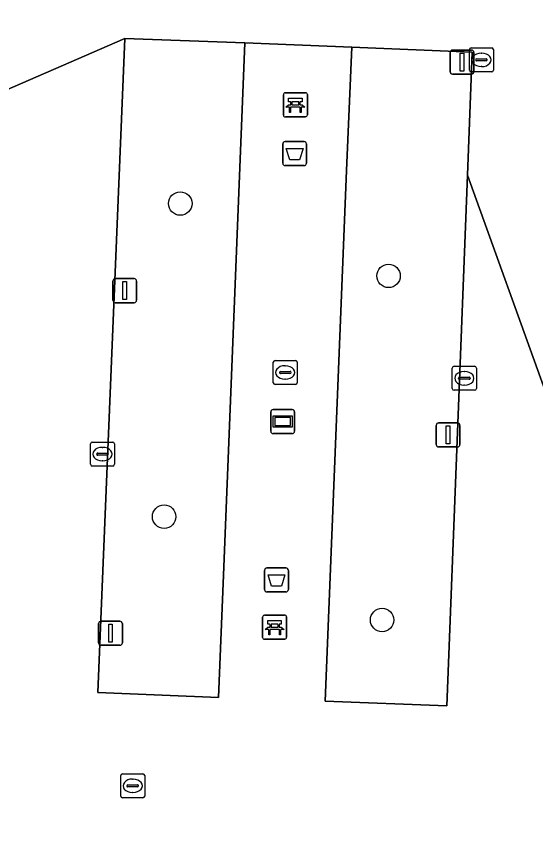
# Model space of a CAD drawing. Extents: x 160888 to 161385, y 386490 to 386908.
# Drawn here: x 161096.46 to 161118.1, y 386839.4 to 386873.43 of the extents above; entities that cross this region are included whole.
import ezdxf

# ---------------------------------------------------------------- set-up
doc = ezdxf.new("R2010")
doc.units = 0
for name, color, linetype in [('IMGEO_Afvalbak', 7, 'Continuous'), ('IMGEO_Bank', 7, 'Continuous'), ('IMGEO_Boom', 7, 'Continuous'), ('IMGEO_Groenvoorziening', 7, 'Continuous'), ('IMGEO_Kolk', 7, 'Continuous'), ('IMGEO_Lichtmast', 7, 'Continuous'), ('IMGEO_Reclamebord', 7, 'Continuous'), ('IMGEO_Rioolput', 7, 'Continuous'), ('IMGEO_Voetgangersgebied_open', 7, 'Continuous'), ('IMGEO_Voetpad_open', 7, 'Continuous')]:
    doc.layers.add(name, color=color, linetype=linetype)

msp = doc.modelspace()

# ---------------------------------------------------------------- linework, layer by layer
at = {"layer": 'IMGEO_Afvalbak'}
for p, q in [((161107.563, 386867.311), (161107.563, 386868.111)), ((161107.563, 386868.111), (161107.563, 386867.311)), ((161107.663, 386868.211), (161108.453, 386868.211)), ((161108.453, 386868.211), (161107.663, 386868.211)), ((161108.553, 386868.111), (161108.553, 386867.311)), ((161108.553, 386867.311), (161108.553, 386868.111)), ((161108.453, 386867.211), (161107.663, 386867.211)), ((161107.663, 386867.211), (161108.453, 386867.211)), ((161106.806, 386849.559), (161106.806, 386850.359)), ((161106.806, 386850.359), (161106.806, 386849.559)), ((161106.906, 386850.459), (161107.696, 386850.459)), ((161107.696, 386850.459), (161106.906, 386850.459)), ((161107.796, 386850.359), (161107.796, 386849.559)), ((161107.796, 386849.559), (161107.796, 386850.359)), ((161107.696, 386849.459), (161106.906, 386849.459)), ((161106.906, 386849.459), (161107.696, 386849.459))]:
    msp.add_line(p, q, dxfattribs=at)
for points in [[(161107.706, 386867.925), (161108.41, 386867.925), (161108.261, 386867.455), (161107.855, 386867.455), (161107.706, 386867.925)], [(161106.949, 386850.173), (161107.653, 386850.173), (161107.504, 386849.703), (161107.098, 386849.703), (161106.949, 386850.173)]]:
    msp.add_lwpolyline(points, dxfattribs=at)
for centre, start, end in [((161107.663, 386868.111), 90, 180), ((161107.663, 386868.111), 90, 180), ((161108.453, 386868.111), 0, 90), ((161108.453, 386868.111), 360, 90), ((161107.663, 386867.311), 180, 270), ((161107.663, 386867.311), 180, 270), ((161108.453, 386867.311), 270, 0), ((161108.453, 386867.311), 270, 0), ((161106.906, 386850.359), 90, 180), ((161106.906, 386850.359), 90, 180), ((161107.696, 386850.359), 0, 90), ((161107.696, 386850.359), 360, 90), ((161106.906, 386849.559), 180, 270), ((161106.906, 386849.559), 180, 270), ((161107.696, 386849.559), 270, 0), ((161107.696, 386849.559), 270, 0)]:
    msp.add_arc(centre, 0.1, start, end, dxfattribs=at)
at = {"layer": 'IMGEO_Bank'}
for p, q in [((161107.588, 386869.317), (161107.588, 386870.158)), ((161107.588, 386870.158), (161107.588, 386869.317)), ((161107.663, 386870.242), (161108.504, 386870.242)), ((161108.504, 386870.242), (161107.663, 386870.242)), ((161108.588, 386870.167), (161108.588, 386869.326)), ((161108.588, 386869.326), (161108.588, 386870.167)), ((161107.897, 386869.748), (161107.897, 386869.854)), ((161107.941, 386869.854), (161107.941, 386869.748)), ((161108.229, 386869.86), (161107.947, 386869.86)), ((161107.947, 386869.742), (161108.229, 386869.742)), ((161108.235, 386869.748), (161108.235, 386869.854)), ((161108.279, 386869.854), (161108.279, 386869.748)), ((161108.285, 386869.64), (161107.892, 386869.64)), ((161108.513, 386869.242), (161107.672, 386869.242)), ((161107.672, 386869.242), (161108.513, 386869.242)), ((161106.723, 386847.568), (161106.723, 386848.409)), ((161106.723, 386848.409), (161106.723, 386847.568)), ((161106.798, 386848.493), (161107.639, 386848.493)), ((161107.639, 386848.493), (161106.798, 386848.493)), ((161107.723, 386848.418), (161107.723, 386847.577)), ((161107.723, 386847.577), (161107.723, 386848.418)), ((161107.032, 386847.999), (161107.032, 386848.105)), ((161107.076, 386848.105), (161107.076, 386847.999)), ((161107.364, 386848.111), (161107.082, 386848.111)), ((161107.082, 386847.993), (161107.364, 386847.993)), ((161107.37, 386847.999), (161107.37, 386848.105)), ((161107.414, 386848.105), (161107.414, 386847.999)), ((161107.42, 386847.891), (161107.027, 386847.891)), ((161107.648, 386847.493), (161106.807, 386847.493)), ((161106.807, 386847.493), (161107.648, 386847.493))]:
    msp.add_line(p, q, dxfattribs=at)
for points in [[(161107.891, 386869.86), (161107.805, 386869.86), (161107.805, 386870.021), (161108.368, 386870.021), (161108.368, 386869.86), (161108.285, 386869.86)], [(161107.835, 386869.64), (161107.693, 386869.64), (161107.805, 386869.742), (161107.891, 386869.742)], [(161108.285, 386869.742), (161108.368, 386869.742), (161108.48, 386869.64), (161108.341, 386869.64)], [(161107.885, 386869.633), (161107.885, 386869.426), (161107.842, 386869.426), (161107.842, 386869.633)], [(161108.335, 386869.633), (161108.335, 386869.426), (161108.291, 386869.426), (161108.291, 386869.633)], [(161107.026, 386848.111), (161106.94, 386848.111), (161106.94, 386848.272), (161107.503, 386848.272), (161107.503, 386848.111), (161107.42, 386848.111)], [(161106.97, 386847.891), (161106.828, 386847.891), (161106.94, 386847.993), (161107.026, 386847.993)], [(161107.42, 386847.993), (161107.503, 386847.993), (161107.615, 386847.891), (161107.476, 386847.891)], [(161107.02, 386847.884), (161107.02, 386847.677), (161106.977, 386847.677), (161106.977, 386847.884)], [(161107.47, 386847.884), (161107.47, 386847.677), (161107.426, 386847.677), (161107.426, 386847.884)]]:
    msp.add_lwpolyline(points, dxfattribs=at)
for centre, radius, start, end in [((161107.666, 386870.164), 0.0779, 92.4484, 184.2845), ((161107.666, 386870.164), 0.0779, 92.4484, 184.2845), ((161108.51, 386870.164), 0.0779, 2.4484, 94.2845), ((161108.51, 386870.164), 0.0779, 2.4484, 94.2845), ((161107.89, 386869.853), 0.00671, 2.8957, 87.1043), ((161107.89, 386869.749), 0.00671, 272.8957, 357.1043), ((161107.947, 386869.853), 0.00671, 92.8957, 177.1043), ((161107.947, 386869.749), 0.00671, 182.8957, 267.1043), ((161108.229, 386869.853), 0.00671, 2.8957, 87.1043), ((161108.229, 386869.749), 0.00671, 272.8957, 357.1043), ((161108.286, 386869.853), 0.00671, 92.8957, 177.1043), ((161108.286, 386869.749), 0.00671, 182.8957, 267.1043), ((161107.835, 386869.633), 0.00671, 2.8957, 87.1043), ((161107.892, 386869.633), 0.00671, 92.8957, 177.1043), ((161108.284, 386869.633), 0.00671, 2.8957, 87.1043), ((161108.341, 386869.633), 0.00671, 92.8957, 177.1043), ((161107.666, 386869.32), 0.0779, 182.4484, 274.2845), ((161107.666, 386869.32), 0.0779, 182.4484, 274.2845), ((161108.51, 386869.32), 0.0779, 272.4484, 4.2845), ((161108.51, 386869.32), 0.0779, 272.4484, 4.2845), ((161106.801, 386848.415), 0.0779, 92.4484, 184.2845), ((161106.801, 386848.415), 0.0779, 92.4484, 184.2845), ((161107.645, 386848.415), 0.0779, 2.4484, 94.2845), ((161107.645, 386848.415), 0.0779, 2.4484, 94.2845), ((161107.025, 386848.104), 0.00671, 2.8957, 87.1043), ((161107.025, 386848), 0.00671, 272.8957, 357.1043), ((161107.082, 386848.104), 0.00671, 92.8957, 177.1043), ((161107.082, 386848), 0.00671, 182.8957, 267.1043), ((161107.364, 386848.104), 0.00671, 2.8957, 87.1043), ((161107.364, 386848), 0.00671, 272.8957, 357.1043), ((161107.421, 386848.104), 0.00671, 92.8957, 177.1043), ((161107.421, 386848), 0.00671, 182.8957, 267.1043), ((161106.801, 386847.571), 0.0779, 182.4484, 274.2845), ((161106.801, 386847.571), 0.0779, 182.4484, 274.2845), ((161106.97, 386847.884), 0.00671, 2.8957, 87.1043), ((161107.027, 386847.884), 0.00671, 92.8957, 177.1043), ((161107.419, 386847.884), 0.00671, 2.8957, 87.1043), ((161107.476, 386847.884), 0.00671, 92.8957, 177.1043), ((161107.645, 386847.571), 0.0779, 272.4484, 4.2845), ((161107.645, 386847.571), 0.0779, 272.4484, 4.2845)]:
    msp.add_arc(centre, radius, start, end, dxfattribs=at)
at = {"layer": 'IMGEO_Boom'}
for centre in [(161103.293, 386865.631), (161111.972, 386862.618), (161102.62, 386852.593), (161111.701, 386848.291)]:
    msp.add_circle(centre, 0.489, dxfattribs=at)
at = {"layer": 'IMGEO_Groenvoorziening'}
for points in [[(161105.986, 386872.318), (161100.979, 386872.509), (161100.069, 386850.343), (161099.861, 386845.272), (161104.881, 386845.062), (161105.088, 386850.158)], [(161115.257, 386866.814), (161115.457, 386871.94), (161110.434, 386872.136), (161110.225, 386867.01), (161109.327, 386844.907), (161114.398, 386844.72)]]:
    msp.add_lwpolyline(points, close=True, dxfattribs=at)
at = {"layer": 'IMGEO_Kolk'}
for p, q in [((161107.166, 386858.171), (161107.166, 386859.023)), ((161107.241, 386859.097), (161108.093, 386859.097)), ((161107.654, 386858.877), (161107.679, 386858.877)), ((161108.167, 386859.023), (161108.167, 386858.171)), ((161114.702, 386858.855), (161115.554, 386858.855)), ((161107.425, 386858.591), (161107.425, 386858.603)), ((161107.863, 386858.554), (161107.465, 386858.554)), ((161107.468, 386858.64), (161107.866, 386858.64)), ((161107.909, 386858.603), (161107.909, 386858.591)), ((161114.627, 386857.929), (161114.627, 386858.781)), ((161115.115, 386858.635), (161115.14, 386858.635)), ((161115.628, 386858.781), (161115.628, 386857.929)), ((161107.677, 386858.317), (161107.652, 386858.317)), ((161114.886, 386858.349), (161114.886, 386858.361)), ((161115.324, 386858.312), (161114.926, 386858.312)), ((161114.929, 386858.398), (161115.327, 386858.398)), ((161115.37, 386858.361), (161115.37, 386858.349)), ((161108.093, 386858.097), (161107.241, 386858.097)), ((161115.554, 386857.855), (161114.702, 386857.855)), ((161115.138, 386858.075), (161115.113, 386858.075)), ((161099.553, 386854.774), (161099.553, 386855.626)), ((161099.628, 386855.7), (161100.48, 386855.7)), ((161100.041, 386855.48), (161100.066, 386855.48)), ((161100.554, 386855.626), (161100.554, 386854.774)), ((161099.812, 386855.194), (161099.812, 386855.206)), ((161100.25, 386855.157), (161099.852, 386855.157)), ((161099.855, 386855.243), (161100.253, 386855.243)), ((161100.296, 386855.206), (161100.296, 386855.194)), ((161100.064, 386854.92), (161100.039, 386854.92)), ((161100.48, 386854.7), (161099.628, 386854.7)), ((161100.811, 386840.961), (161100.811, 386841.813)), ((161100.886, 386841.887), (161101.738, 386841.887)), ((161101.812, 386841.813), (161101.812, 386840.961)), ((161101.299, 386841.667), (161101.324, 386841.667)), ((161101.07, 386841.381), (161101.07, 386841.393)), ((161101.508, 386841.344), (161101.11, 386841.344)), ((161101.113, 386841.43), (161101.511, 386841.43)), ((161101.322, 386841.107), (161101.297, 386841.107)), ((161101.554, 386841.393), (161101.554, 386841.381)), ((161101.738, 386840.887), (161100.886, 386840.887))]:
    msp.add_line(p, q, dxfattribs=at)
for points in [[(161107.166, 386858.171), (161107.166, 386859.023)], [(161107.241, 386859.097), (161108.093, 386859.097)], [(161108.167, 386859.023), (161108.167, 386858.171)], [(161114.702, 386858.855), (161115.554, 386858.855)], [(161114.627, 386857.929), (161114.627, 386858.781)], [(161115.628, 386858.781), (161115.628, 386857.929)], [(161108.093, 386858.097), (161107.241, 386858.097)], [(161115.554, 386857.855), (161114.702, 386857.855)], [(161099.553, 386854.774), (161099.553, 386855.626)], [(161099.628, 386855.7), (161100.48, 386855.7)], [(161100.554, 386855.626), (161100.554, 386854.774)], [(161100.48, 386854.7), (161099.628, 386854.7)], [(161100.811, 386840.961), (161100.811, 386841.813)], [(161100.886, 386841.887), (161101.738, 386841.887)], [(161101.812, 386841.813), (161101.812, 386840.961)], [(161101.738, 386840.887), (161100.886, 386840.887)]]:
    msp.add_lwpolyline(points, dxfattribs=at)
for centre, radius, start, end in [((161107.243, 386859.021), 0.0765, 91.552, 178.448), ((161107.243, 386859.021), 0.0765, 91.552, 178.448), ((161108.091, 386859.021), 0.0765, 1.552, 88.448), ((161108.091, 386859.021), 0.0765, 1.552, 88.448), ((161114.704, 386858.779), 0.0765, 91.552, 178.448), ((161114.704, 386858.779), 0.0765, 91.552, 178.448), ((161115.552, 386858.779), 0.0765, 1.552, 88.448), ((161115.552, 386858.779), 0.0765, 1.552, 88.448), ((161107.465, 386858.6), 0.0403, 85.8775, 175.7526), ((161107.462, 386858.59), 0.0366, 178.938, 274.7102), ((161107.866, 386858.597), 0.043, 264.8664, 352.4533), ((161107.87, 386858.602), 0.0386, 1.7309, 96.639), ((161107.243, 386858.173), 0.0765, 181.552, 268.448), ((161107.243, 386858.173), 0.0765, 181.552, 268.448), ((161108.091, 386858.173), 0.0765, 271.552, 358.448), ((161108.091, 386858.173), 0.0765, 271.552, 358.448), ((161114.926, 386858.358), 0.0403, 85.8775, 175.7526), ((161114.923, 386858.348), 0.0366, 178.938, 274.7102), ((161115.327, 386858.355), 0.043, 264.8664, 352.4533), ((161115.331, 386858.36), 0.0386, 1.7309, 96.639), ((161114.704, 386857.931), 0.0765, 181.552, 268.448), ((161114.704, 386857.931), 0.0765, 181.552, 268.448), ((161115.552, 386857.931), 0.0765, 271.552, 358.448), ((161115.552, 386857.931), 0.0765, 271.552, 358.448), ((161099.63, 386855.624), 0.0765, 91.552, 178.448), ((161099.63, 386855.624), 0.0765, 91.552, 178.448), ((161100.478, 386855.624), 0.0765, 1.552, 88.448), ((161100.478, 386855.624), 0.0765, 1.552, 88.448), ((161099.852, 386855.203), 0.0403, 85.8775, 175.7526), ((161099.849, 386855.193), 0.0366, 178.938, 274.7102), ((161100.253, 386855.2), 0.043, 264.8664, 352.4533), ((161100.257, 386855.205), 0.0386, 1.7309, 96.639), ((161099.63, 386854.776), 0.0765, 181.552, 268.448), ((161099.63, 386854.776), 0.0765, 181.552, 268.448), ((161100.478, 386854.776), 0.0765, 271.552, 358.448), ((161100.478, 386854.776), 0.0765, 271.552, 358.448), ((161100.888, 386841.811), 0.0765, 91.552, 178.448), ((161100.888, 386841.811), 0.0765, 91.552, 178.448), ((161101.736, 386841.811), 0.0765, 1.552, 88.448), ((161101.736, 386841.811), 0.0765, 1.552, 88.448), ((161101.11, 386841.39), 0.0403, 85.8775, 175.7526), ((161101.107, 386841.38), 0.0366, 178.938, 274.7102), ((161101.511, 386841.387), 0.043, 264.8664, 352.4533), ((161101.515, 386841.392), 0.0386, 1.7309, 96.639), ((161100.888, 386840.963), 0.0765, 181.552, 268.448), ((161100.888, 386840.963), 0.0765, 181.552, 268.448), ((161101.736, 386840.963), 0.0765, 271.552, 358.448), ((161101.736, 386840.963), 0.0765, 271.552, 358.448)]:
    msp.add_arc(centre, radius, start, end, dxfattribs=at)
for centre, major_axis, ratio, start_param, end_param in [((161107.653, 386858.597), (-0.387, 0.002), 0.722429, 4.712389, 7.853982), ((161107.678, 386858.597), (-0.39, 0.002), 0.717154, 1.570796, 4.712389), ((161115.114, 386858.355), (-0.387, 0.002), 0.722429, 4.712389, 7.853982), ((161115.139, 386858.355), (-0.39, 0.002), 0.717154, 1.570796, 4.712389), ((161100.04, 386855.2), (-0.387, 0.002), 0.722429, 4.712389, 7.853982), ((161100.065, 386855.2), (-0.39, 0.002), 0.717154, 1.570796, 4.712389), ((161101.298, 386841.387), (-0.387, 0.002), 0.722429, 4.712389, 7.853982), ((161101.323, 386841.387), (-0.39, 0.002), 0.717154, 1.570796, 4.712389)]:
    msp.add_ellipse(centre, major_axis=major_axis, ratio=ratio, start_param=start_param, end_param=end_param, dxfattribs=at)
at = {"layer": 'IMGEO_Lichtmast'}
for p, q in [((161114.536, 386871.121), (161114.536, 386871.921)), ((161114.536, 386871.921), (161114.536, 386871.121)), ((161114.636, 386872.021), (161115.426, 386872.021)), ((161115.426, 386872.021), (161114.636, 386872.021)), ((161115.526, 386871.921), (161115.526, 386871.121)), ((161115.526, 386871.121), (161115.526, 386871.921)), ((161115.426, 386871.021), (161114.636, 386871.021)), ((161114.636, 386871.021), (161115.426, 386871.021)), ((161100.485, 386861.604), (161100.485, 386862.404)), ((161100.485, 386862.404), (161100.485, 386861.604)), ((161100.585, 386862.504), (161101.375, 386862.504)), ((161101.375, 386862.504), (161100.585, 386862.504)), ((161101.475, 386862.404), (161101.475, 386861.604)), ((161101.475, 386861.604), (161101.475, 386862.404)), ((161101.375, 386861.504), (161100.585, 386861.504)), ((161100.585, 386861.504), (161101.375, 386861.504)), ((161114.056, 386856.496), (161114.846, 386856.496)), ((161114.846, 386856.496), (161114.056, 386856.496)), ((161113.956, 386855.596), (161113.956, 386856.396)), ((161113.956, 386856.396), (161113.956, 386855.596)), ((161114.946, 386856.396), (161114.946, 386855.596)), ((161114.946, 386855.596), (161114.946, 386856.396)), ((161114.846, 386855.496), (161114.056, 386855.496)), ((161114.056, 386855.496), (161114.846, 386855.496)), ((161099.891, 386847.339), (161099.891, 386848.139)), ((161099.891, 386848.139), (161099.891, 386847.339)), ((161099.991, 386848.239), (161100.781, 386848.239)), ((161100.781, 386848.239), (161099.991, 386848.239)), ((161100.881, 386848.139), (161100.881, 386847.339)), ((161100.881, 386847.339), (161100.881, 386848.139)), ((161100.781, 386847.239), (161099.991, 386847.239)), ((161099.991, 386847.239), (161100.781, 386847.239))]:
    msp.add_line(p, q, dxfattribs=at)
for points in [[(161114.956, 386871.896), (161115.106, 386871.896), (161115.106, 386871.146), (161114.956, 386871.146), (161114.956, 386871.896)], [(161100.905, 386862.379), (161101.055, 386862.379), (161101.055, 386861.629), (161100.905, 386861.629), (161100.905, 386862.379)], [(161114.376, 386856.371), (161114.526, 386856.371), (161114.526, 386855.621), (161114.376, 386855.621), (161114.376, 386856.371)], [(161100.311, 386848.114), (161100.461, 386848.114), (161100.461, 386847.364), (161100.311, 386847.364), (161100.311, 386848.114)]]:
    msp.add_lwpolyline(points, dxfattribs=at)
for centre, start, end in [((161114.636, 386871.921), 90, 180), ((161114.636, 386871.921), 90, 180), ((161115.426, 386871.921), 0, 90), ((161115.426, 386871.921), 360, 90), ((161114.636, 386871.121), 180, 270), ((161114.636, 386871.121), 180, 270), ((161115.426, 386871.121), 270, 0), ((161115.426, 386871.121), 270, 0), ((161100.585, 386862.404), 90, 180), ((161100.585, 386862.404), 90, 180), ((161101.375, 386862.404), 0, 90), ((161101.375, 386862.404), 360, 90), ((161100.585, 386861.604), 180, 270), ((161100.585, 386861.604), 180, 270), ((161101.375, 386861.604), 270, 0), ((161101.375, 386861.604), 270, 0), ((161114.056, 386856.396), 90, 180), ((161114.056, 386856.396), 90, 180), ((161114.846, 386856.396), 0, 90), ((161114.846, 386856.396), 360, 90), ((161114.056, 386855.596), 180, 270), ((161114.056, 386855.596), 180, 270), ((161114.846, 386855.596), 270, 0), ((161114.846, 386855.596), 270, 0), ((161099.991, 386848.139), 90, 180), ((161099.991, 386848.139), 90, 180), ((161100.781, 386848.139), 0, 90), ((161100.781, 386848.139), 360, 90), ((161099.991, 386847.339), 180, 270), ((161099.991, 386847.339), 180, 270), ((161100.781, 386847.339), 270, 0), ((161100.781, 386847.339), 270, 0)]:
    msp.add_arc(centre, 0.1, start, end, dxfattribs=at)
at = {"layer": 'IMGEO_Reclamebord'}
for p, q in [((161107.064, 386856.154), (161107.064, 386856.954)), ((161107.064, 386856.954), (161107.064, 386856.154)), ((161107.164, 386857.054), (161107.954, 386857.054)), ((161107.954, 386857.054), (161107.164, 386857.054)), ((161108.054, 386856.954), (161108.054, 386856.154)), ((161108.054, 386856.154), (161108.054, 386856.954)), ((161107.954, 386856.054), (161107.164, 386856.054)), ((161107.164, 386856.054), (161107.954, 386856.054))]:
    msp.add_line(p, q, dxfattribs=at)
for points in [[(161107.165, 386856.786), (161107.953, 386856.786), (161107.953, 386856.322), (161107.165, 386856.322), (161107.165, 386856.786)], [(161107.23, 386856.721), (161107.23, 386856.387), (161107.888, 386856.387), (161107.888, 386856.721), (161107.23, 386856.721)]]:
    msp.add_lwpolyline(points, dxfattribs=at)
for centre, start, end in [((161107.164, 386856.954), 90, 180), ((161107.164, 386856.954), 90, 180), ((161107.954, 386856.954), 0, 90), ((161107.954, 386856.954), 360, 90), ((161107.164, 386856.154), 180, 270), ((161107.164, 386856.154), 180, 270), ((161107.954, 386856.154), 270, 0), ((161107.954, 386856.154), 270, 0)]:
    msp.add_arc(centre, 0.1, start, end, dxfattribs=at)
at = {"layer": 'IMGEO_Rioolput'}
for p, q in [((161115.416, 386872.114), (161116.268, 386872.114)), ((161115.341, 386871.188), (161115.341, 386872.04)), ((161115.829, 386871.894), (161115.854, 386871.894)), ((161116.342, 386872.04), (161116.342, 386871.188)), ((161115.6, 386871.608), (161115.6, 386871.62)), ((161116.038, 386871.571), (161115.64, 386871.571)), ((161115.643, 386871.657), (161116.041, 386871.657)), ((161116.084, 386871.62), (161116.084, 386871.608)), ((161116.268, 386871.114), (161115.416, 386871.114)), ((161115.852, 386871.334), (161115.827, 386871.334))]:
    msp.add_line(p, q, dxfattribs=at)
for points in [[(161115.416, 386872.114), (161116.268, 386872.114)], [(161115.341, 386871.188), (161115.341, 386872.04)], [(161116.342, 386872.04), (161116.342, 386871.188)], [(161116.268, 386871.114), (161115.416, 386871.114)]]:
    msp.add_lwpolyline(points, dxfattribs=at)
for centre, radius, start, end in [((161115.418, 386872.038), 0.0765, 91.552, 178.448), ((161115.418, 386872.038), 0.0765, 91.552, 178.448), ((161116.266, 386872.038), 0.0765, 1.552, 88.448), ((161116.266, 386872.038), 0.0765, 1.552, 88.448), ((161115.64, 386871.617), 0.0403, 85.8775, 175.7526), ((161115.637, 386871.607), 0.0366, 178.938, 274.7102), ((161116.041, 386871.614), 0.043, 264.8664, 352.4533), ((161116.045, 386871.619), 0.0386, 1.7309, 96.639), ((161115.418, 386871.19), 0.0765, 181.552, 268.448), ((161115.418, 386871.19), 0.0765, 181.552, 268.448), ((161116.266, 386871.19), 0.0765, 271.552, 358.448), ((161116.266, 386871.19), 0.0765, 271.552, 358.448)]:
    msp.add_arc(centre, radius, start, end, dxfattribs=at)
for centre, major_axis, ratio, start_param, end_param in [((161115.828, 386871.614), (-0.387, 0.002), 0.722429, 4.712389, 7.853982), ((161115.853, 386871.614), (-0.39, 0.002), 0.717154, 1.570796, 4.712389)]:
    msp.add_ellipse(centre, major_axis=major_axis, ratio=ratio, start_param=start_param, end_param=end_param, dxfattribs=at)
at = {"layer": 'IMGEO_Voetgangersgebied_open'}
msp.add_lwpolyline([(161120.067, 386845.369), (161120.551, 386857.609), (161118.549, 386857.687), (161115.257, 386866.814), (161114.398, 386844.72), (161109.327, 386844.907), (161110.225, 386867.01), (161110.434, 386872.136), (161105.986, 386872.318), (161105.088, 386850.158), (161104.881, 386845.062), (161099.861, 386845.272), (161100.069, 386850.343), (161100.979, 386872.509), (161091.101, 386868.215), (161095.717, 386863.238), (161095.585, 386859.74), (161096.085, 386859.722), (161095.962, 386856.455), (161095.463, 386856.474), (161094.893, 386844.136), (161095.392, 386844.117), (161095.255, 386840.499), (161093.53, 386838.801)], dxfattribs=at)
at = {"layer": 'IMGEO_Voetpad_open'}
msp.add_lwpolyline([(160988.113, 386879.42), (160988.085, 386877.583), (160973.52, 386878.149), (160973.222, 386870.514), (160982.977, 386870.114), (160983.988, 386870.07), (160998.471, 386869.439), (161000, 386869.372), (161002.18, 386869.277), (161017.574, 386868.605), (161022.345, 386868.321), (161040.517, 386867.696), (161042.835, 386870.038), (161086.005, 386868.407), (161091.101, 386868.215), (161100.979, 386872.509), (161105.986, 386872.318), (161110.434, 386872.136), (161115.457, 386871.94), (161115.257, 386866.814), (161118.549, 386857.687), (161119.79, 386888.855)], dxfattribs=at)

doc.saveas('drawing.dxf')
